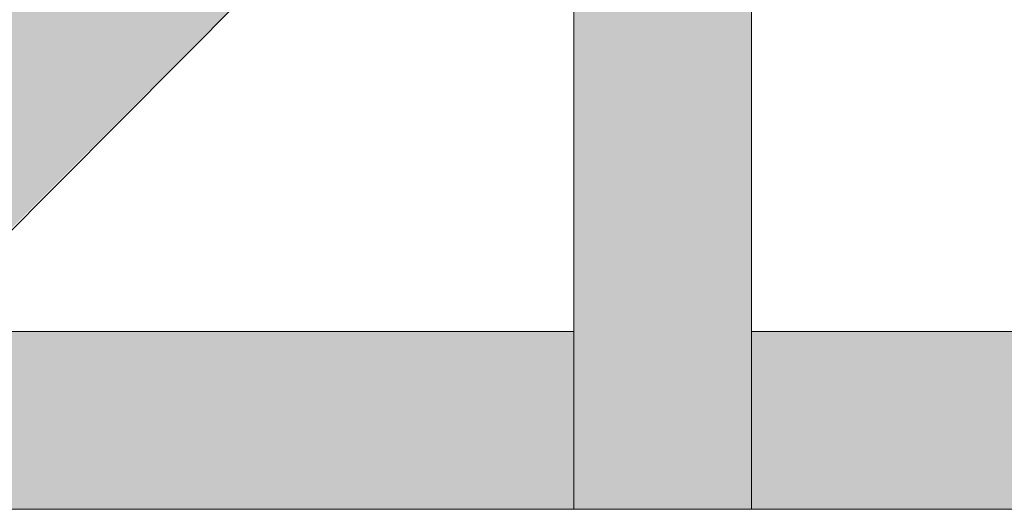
# Model space of a CAD drawing. Extents: x 3940905 to 4145695, y 925352 to 1109797.
# Tile 1000 of 1056: x 4065328 to 4065492, y 1099595 to 1099676. Entities that reach past the tile are written whole.
import ezdxf

# ---------------------------------------------------------------- set-up
doc = ezdxf.new("R2010")
doc.units = 0
doc.header["$LTSCALE"] = 750
doc.header["$MEASUREMENT"] = 0
doc.layers.add('CKD Equipments', color=252, linetype='CONTINUOUS', lineweight=0)

msp = doc.modelspace()

# ---------------------------------------------------------------- hatches: boundary and pattern name
at = {"layer": 'CKD Equipments', "true_color": 0xff0000}
h = msp.add_hatch(color=1, dxfattribs=at)
h.paths.add_polyline_path([(4065420.2, 1099647.08), (4065449.71, 1099698.98), (4065420.2, 1099698.98)])
h.paths.add_polyline_path([(4065449.71, 1099647.08), (4065420.2, 1099647.08), (4065449.71, 1099698.98)])
at = {"layer": 'CKD Equipments', "true_color": 0x808080}
h = msp.add_hatch(color=8, dxfattribs=at)
h.paths.add_polyline_path([(4065353.04, 1099667.95), (4065311.82, 1099667.95), (4065332.68, 1099688.81)])
h.paths.add_polyline_path([(4065270.1, 1099626.22), (4065353.04, 1099667.95), (4065311.82, 1099667.95)])
h.paths.add_polyline_path([(4065311.31, 1099626.22), (4065270.1, 1099626.22), (4065353.04, 1099667.95)])
at = {"layer": 'CKD Equipments', "true_color": 0xff0000}
h = msp.add_hatch(color=1, dxfattribs=at)
h.paths.add_polyline_path([(4065353.04, 1099667.95), (4065373.9, 1099688.81), (4065332.68, 1099688.81)])
h.paths.add_polyline_path([(4065373.9, 1099688.81), (4065353.04, 1099667.95)], flags=16)
at = {"layer": 'CKD Equipments', "true_color": 0x808080}
h = msp.add_hatch(color=8, dxfattribs=at)
h.paths.add_polyline_path([(4065420.2, 1099595.19), (4065449.71, 1099647.08), (4065420.2, 1099647.08)])
h.paths.add_polyline_path([(4065449.71, 1099595.19), (4065420.2, 1099595.19), (4065449.71, 1099647.08)])
at = {"layer": 'CKD Equipments', "true_color": 0xffffff}
h = msp.add_hatch(color=7, dxfattribs=at)
h.paths.add_polyline_path([(4065290.96, 1099605.36), (4065420.2, 1099624.7), (4065309.79, 1099624.7)])
h.paths.add_polyline_path([(4065420.2, 1099605.36), (4065290.96, 1099605.36), (4065420.2, 1099624.7)])
h = msp.add_hatch(color=7, dxfattribs=at)
h.paths.add_polyline_path([(4065449.71, 1099605.36), (4065560.12, 1099624.7), (4065449.71, 1099624.7)])
h.paths.add_polyline_path([(4065578.95, 1099605.36), (4065449.71, 1099605.36), (4065560.12, 1099624.7)])
h = msp.add_hatch(color=7, dxfattribs=at)
h.paths.add_polyline_path([(4065259.92, 1099595.19), (4065420.2, 1099605.36), (4065259.92, 1099605.36)])
h.paths.add_polyline_path([(4065420.2, 1099595.19), (4065259.92, 1099595.19), (4065420.2, 1099605.36)])
h = msp.add_hatch(color=7, dxfattribs=at)
h.paths.add_polyline_path([(4065449.71, 1099595.19), (4065609.99, 1099605.36), (4065449.71, 1099605.36)])
h.paths.add_polyline_path([(4065609.99, 1099595.19), (4065449.71, 1099595.19), (4065609.99, 1099605.36)])

# ---------------------------------------------------------------- linework, layer by layer
at = {"layer": 'CKD Equipments', "color": 8, "true_color": 0x808080}
for p, q in [((4065384.07, 1099698.98), (4065290.96, 1099605.36)), ((4065420.2, 1099595.19), (4065420.2, 1099698.98)), ((4065449.71, 1099698.98), (4065449.71, 1099595.19)), ((4065420.2, 1099624.7), (4065309.79, 1099624.7)), ((4065309.79, 1099624.7), (4065420.2, 1099624.7)), ((4065560.12, 1099624.7), (4065449.71, 1099624.7)), ((4065449.71, 1099624.7), (4065560.12, 1099624.7)), ((4065609.99, 1099595.19), (4065259.92, 1099595.19)), ((4065449.71, 1099595.19), (4065420.2, 1099595.19))]:
    msp.add_line(p, q, dxfattribs=at)

doc.saveas('drawing.dxf')
